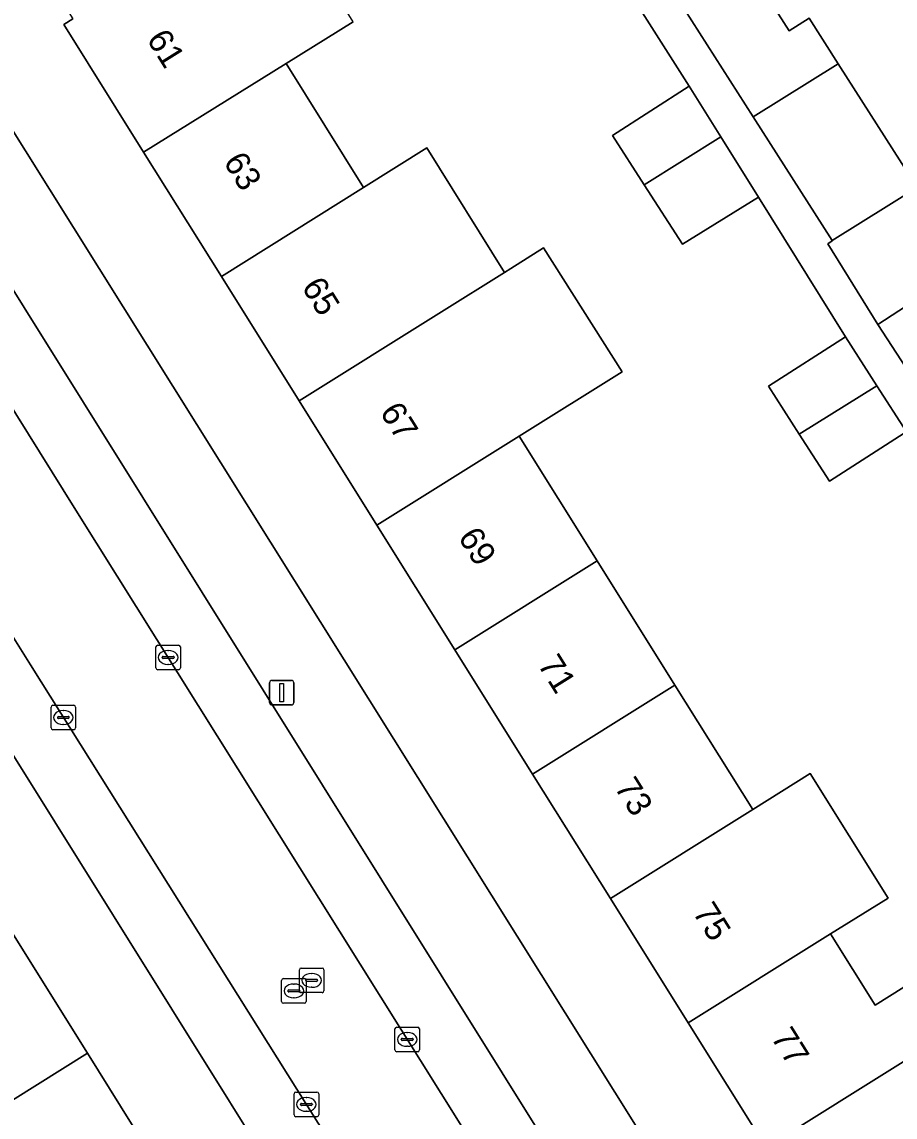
# Model space of a CAD drawing. Extents: x 159664 to 160323, y 385312 to 386115.
# Drawn here: x 160112.33 to 160147.86, y 385707.13 to 385751.69 of the extents above; entities that cross this region are included whole.
import ezdxf

# ---------------------------------------------------------------- set-up
doc = ezdxf.new("R2010")
doc.units = 0
for name, color, linetype in [('IMGEO_Erf', 7, 'Continuous'), ('IMGEO_Kolk', 7, 'Continuous'), ('IMGEO_Lichtmast', 7, 'Continuous'), ('IMGEO_Pand', 7, 'Continuous'), ('IMGEO_Pand_nummerreeks', 7, 'Continuous'), ('IMGEO_Parkeervlak_open', 7, 'Continuous'), ('IMGEO_Rijbaan_lokaal_open', 7, 'Continuous'), ('IMGEO_Rioolput', 7, 'Continuous'), ('IMGEO_Voetpad_open', 7, 'Continuous')]:
    doc.layers.add(name, color=color, linetype=linetype)

msp = doc.modelspace()

# ---------------------------------------------------------------- linework, layer by layer
at = {"layer": 'IMGEO_Erf'}
for points in [[(160073.759, 385808.564), (160107.875, 385753.788), (160110.234, 385750), (160110.441, 385749.67), (160142.448, 385698.577)], [(160148.224, 385734.954), (160145.186, 385733.001), (160143.957, 385734.912), (160142.701, 385736.866), (160145.835, 385738.88), (160142.3, 385744.552), (160139.201, 385742.648), (160137.652, 385745.055), (160136.356, 385747.07), (160139.478, 385749.079), (160135.554, 385755.245)], [(160141.589, 385754.392), (160143.55, 385751.32), (160144.359, 385751.836), (160145.538, 385749.988), (160148.75, 385744.955), (160145.294, 385742.793), (160145.303, 385742.777), (160145.121, 385742.661), (160147.157, 385739.382), (160150.259, 385741.393)], [(160142.609, 385705.897), (160139.443, 385710.959), (160136.276, 385716.022), (160133.11, 385721.083), (160129.943, 385726.146), (160126.776, 385731.208), (160123.61, 385736.271), (160120.444, 385741.332), (160117.277, 385746.394), (160115.022, 385750), (160114.029, 385751.587), (160114.393, 385751.815)], [(160125.806, 385751.697), (160123.077, 385750), (160126.233, 385744.954), (160128.799, 385746.56), (160131.967, 385741.497), (160132.225, 385741.659), (160133.556, 385742.491), (160136.751, 385737.447), (160132.566, 385734.83), (160135.733, 385729.767), (160138.9, 385724.705), (160142.066, 385719.643), (160144.406, 385721.106), (160147.57, 385716.044), (160145.233, 385714.581), (160147.043, 385711.687), (160149.38, 385713.149)]]:
    msp.add_lwpolyline(points, dxfattribs=at)
msp.add_lwpolyline([(160099.373, 385742.002), (160098.916, 385742.733), (160095.657, 385740.696), (160098.944, 385735.432), (160102.154, 385730.292), (160105.363, 385725.152), (160108.573, 385720.012), (160111.783, 385714.872), (160114.993, 385709.731), (160118.203, 385704.591), (160121.413, 385699.451), (160124.699, 385694.189), (160127.976, 385696.235), (160127.947, 385696.281)], close=True, dxfattribs=at)
at = {"layer": 'IMGEO_Kolk'}
for p, q in [((160117.853, 385726.33), (160118.705, 385726.33)), ((160117.778, 385725.404), (160117.778, 385726.256)), ((160118.08, 385725.873), (160118.478, 385725.873)), ((160118.266, 385726.11), (160118.291, 385726.11)), ((160118.779, 385726.256), (160118.779, 385725.404)), ((160118.037, 385725.824), (160118.037, 385725.836)), ((160118.475, 385725.787), (160118.077, 385725.787)), ((160118.289, 385725.55), (160118.264, 385725.55)), ((160118.521, 385725.836), (160118.521, 385725.824)), ((160118.705, 385725.33), (160117.853, 385725.33)), ((160113.512, 385722.962), (160113.512, 385723.814)), ((160113.587, 385723.888), (160114.439, 385723.888)), ((160114, 385723.668), (160114.025, 385723.668)), ((160114.513, 385723.814), (160114.513, 385722.962)), ((160113.771, 385723.382), (160113.771, 385723.394)), ((160114.209, 385723.345), (160113.811, 385723.345)), ((160113.814, 385723.431), (160114.212, 385723.431)), ((160114.255, 385723.394), (160114.255, 385723.382)), ((160114.439, 385722.888), (160113.587, 385722.888)), ((160114.023, 385723.108), (160113.998, 385723.108)), ((160127.506, 385709.864), (160127.506, 385710.716)), ((160127.581, 385710.79), (160128.433, 385710.79)), ((160128.507, 385710.716), (160128.507, 385709.864)), ((160127.765, 385710.284), (160127.765, 385710.296)), ((160127.808, 385710.333), (160128.206, 385710.333)), ((160127.994, 385710.57), (160128.019, 385710.57)), ((160128.249, 385710.296), (160128.249, 385710.284)), ((160128.203, 385710.247), (160127.805, 385710.247)), ((160128.017, 385710.01), (160127.992, 385710.01)), ((160128.433, 385709.79), (160127.581, 385709.79)), ((160123.402, 385707.221), (160123.402, 385708.073)), ((160123.477, 385708.147), (160124.329, 385708.147)), ((160124.403, 385708.073), (160124.403, 385707.221)), ((160123.661, 385707.641), (160123.661, 385707.653)), ((160124.099, 385707.604), (160123.701, 385707.604)), ((160123.704, 385707.69), (160124.102, 385707.69)), ((160123.89, 385707.927), (160123.915, 385707.927)), ((160124.145, 385707.653), (160124.145, 385707.641)), ((160124.329, 385707.147), (160123.477, 385707.147)), ((160123.913, 385707.367), (160123.888, 385707.367))]:
    msp.add_line(p, q, dxfattribs=at)
for points in [[(160117.853, 385726.33), (160118.705, 385726.33)], [(160117.778, 385725.404), (160117.778, 385726.256)], [(160118.779, 385726.256), (160118.779, 385725.404)], [(160118.705, 385725.33), (160117.853, 385725.33)], [(160113.512, 385722.962), (160113.512, 385723.814)], [(160113.587, 385723.888), (160114.439, 385723.888)], [(160114.513, 385723.814), (160114.513, 385722.962)], [(160114.439, 385722.888), (160113.587, 385722.888)], [(160127.506, 385709.864), (160127.506, 385710.716)], [(160127.581, 385710.79), (160128.433, 385710.79)], [(160128.507, 385710.716), (160128.507, 385709.864)], [(160128.433, 385709.79), (160127.581, 385709.79)], [(160123.402, 385707.221), (160123.402, 385708.073)], [(160123.477, 385708.147), (160124.329, 385708.147)], [(160124.403, 385708.073), (160124.403, 385707.221)], [(160124.329, 385707.147), (160123.477, 385707.147)]]:
    msp.add_lwpolyline(points, dxfattribs=at)
for centre, radius, start, end in [((160117.855, 385726.254), 0.0765, 91.552, 178.448), ((160117.855, 385726.254), 0.0765, 91.552, 178.448), ((160118.703, 385726.254), 0.0765, 1.552, 88.448), ((160118.703, 385726.254), 0.0765, 1.552, 88.448), ((160118.077, 385725.833), 0.0403, 85.8775, 175.7526), ((160118.482, 385725.835), 0.0386, 1.7309, 96.639), ((160118.074, 385725.823), 0.0366, 178.938, 274.7102), ((160118.478, 385725.83), 0.043, 264.8664, 352.4533), ((160117.855, 385725.406), 0.0765, 181.552, 268.448), ((160117.855, 385725.406), 0.0765, 181.552, 268.448), ((160118.703, 385725.406), 0.0765, 271.552, 358.448), ((160118.703, 385725.406), 0.0765, 271.552, 358.448), ((160113.589, 385723.812), 0.0765, 91.552, 178.448), ((160113.589, 385723.812), 0.0765, 91.552, 178.448), ((160114.437, 385723.812), 0.0765, 1.552, 88.448), ((160114.437, 385723.812), 0.0765, 1.552, 88.448), ((160113.811, 385723.391), 0.0403, 85.8775, 175.7526), ((160113.808, 385723.381), 0.0366, 178.938, 274.7102), ((160114.212, 385723.388), 0.043, 264.8664, 352.4533), ((160114.216, 385723.393), 0.0386, 1.7309, 96.639), ((160113.589, 385722.964), 0.0765, 181.552, 268.448), ((160113.589, 385722.964), 0.0765, 181.552, 268.448), ((160114.437, 385722.964), 0.0765, 271.552, 358.448), ((160114.437, 385722.964), 0.0765, 271.552, 358.448), ((160127.583, 385710.714), 0.0765, 91.552, 178.448), ((160127.583, 385710.714), 0.0765, 91.552, 178.448), ((160128.431, 385710.714), 0.0765, 1.552, 88.448), ((160128.431, 385710.714), 0.0765, 1.552, 88.448), ((160127.805, 385710.293), 0.0403, 85.8775, 175.7526), ((160127.802, 385710.283), 0.0366, 178.938, 274.7102), ((160128.206, 385710.29), 0.043, 264.8664, 352.4533), ((160128.21, 385710.295), 0.0386, 1.7309, 96.639), ((160127.583, 385709.866), 0.0765, 181.552, 268.448), ((160127.583, 385709.866), 0.0765, 181.552, 268.448), ((160128.431, 385709.866), 0.0765, 271.552, 358.448), ((160128.431, 385709.866), 0.0765, 271.552, 358.448), ((160123.479, 385708.071), 0.0765, 91.552, 178.448), ((160123.479, 385708.071), 0.0765, 91.552, 178.448), ((160124.327, 385708.071), 0.0765, 1.552, 88.448), ((160124.327, 385708.071), 0.0765, 1.552, 88.448), ((160123.701, 385707.65), 0.0403, 85.8775, 175.7526), ((160123.698, 385707.64), 0.0366, 178.938, 274.7102), ((160124.102, 385707.647), 0.043, 264.8664, 352.4533), ((160124.106, 385707.652), 0.0386, 1.7309, 96.639), ((160123.479, 385707.223), 0.0765, 181.552, 268.448), ((160123.479, 385707.223), 0.0765, 181.552, 268.448), ((160124.327, 385707.223), 0.0765, 271.552, 358.448), ((160124.327, 385707.223), 0.0765, 271.552, 358.448)]:
    msp.add_arc(centre, radius, start, end, dxfattribs=at)
for centre, major_axis, ratio, start_param, end_param in [((160118.265, 385725.83), (-0.387, 0.002), 0.722429, 4.712389, 7.853982), ((160118.29, 385725.83), (-0.39, 0.002), 0.717154, 1.570796, 4.712389), ((160113.999, 385723.388), (-0.387, 0.002), 0.722429, 4.712389, 7.853982), ((160114.024, 385723.388), (-0.39, 0.002), 0.717154, 1.570796, 4.712389), ((160127.993, 385710.29), (-0.387, 0.002), 0.722429, 4.712389, 7.853982), ((160128.018, 385710.29), (-0.39, 0.002), 0.717154, 1.570796, 4.712389), ((160123.889, 385707.647), (-0.387, 0.002), 0.722429, 4.712389, 7.853982), ((160123.914, 385707.647), (-0.39, 0.002), 0.717154, 1.570796, 4.712389)]:
    msp.add_ellipse(centre, major_axis=major_axis, ratio=ratio, start_param=start_param, end_param=end_param, dxfattribs=at)
at = {"layer": 'IMGEO_Lichtmast'}
for p, q in [((160122.402, 385723.997), (160122.402, 385724.797)), ((160122.402, 385724.797), (160122.402, 385723.997)), ((160122.502, 385724.897), (160123.292, 385724.897)), ((160123.292, 385724.897), (160122.502, 385724.897)), ((160123.392, 385724.797), (160123.392, 385723.997)), ((160123.392, 385723.997), (160123.392, 385724.797)), ((160123.292, 385723.897), (160122.502, 385723.897)), ((160122.502, 385723.897), (160123.292, 385723.897))]:
    msp.add_line(p, q, dxfattribs=at)
msp.add_lwpolyline([(160122.822, 385724.772), (160122.972, 385724.772), (160122.972, 385724.022), (160122.822, 385724.022), (160122.822, 385724.772)], dxfattribs=at)
for centre, start, end in [((160122.502, 385724.797), 90, 180), ((160122.502, 385724.797), 90, 180), ((160123.292, 385724.797), 0, 90), ((160123.292, 385724.797), 360, 90), ((160122.502, 385723.997), 180, 270), ((160122.502, 385723.997), 180, 270), ((160123.292, 385723.997), 270, 0), ((160123.292, 385723.997), 270, 0)]:
    msp.add_arc(centre, 0.1, start, end, dxfattribs=at)
at = {"layer": 'IMGEO_Pand'}
for points in [[(160118.055, 385757.493), (160117.11, 385756.902), (160112.871, 385754.25), (160114.393, 385751.815), (160114.029, 385751.587), (160115.022, 385750), (160117.277, 385746.394), (160123.077, 385750), (160125.806, 385751.697), (160122.475, 385757.054), (160119.49, 385755.199)], [(160144.359, 385751.836), (160143.55, 385751.32), (160141.589, 385754.392), (160138.961, 385752.715), (160142.082, 385747.825), (160145.538, 385749.988)], [(160126.233, 385744.954), (160123.077, 385750), (160117.277, 385746.394), (160120.444, 385741.332)], [(160145.538, 385749.988), (160142.082, 385747.825), (160145.294, 385742.793), (160148.75, 385744.955)], [(160139.478, 385749.079), (160136.356, 385747.07), (160137.652, 385745.055), (160140.77, 385747.005)], [(160140.77, 385747.005), (160137.652, 385745.055), (160139.201, 385742.648), (160142.3, 385744.552)], [(160131.967, 385741.497), (160128.799, 385746.56), (160126.233, 385744.954), (160120.444, 385741.332), (160123.61, 385736.271), (160129.4, 385739.892)], [(160136.751, 385737.447), (160133.556, 385742.491), (160132.225, 385741.659), (160131.967, 385741.497), (160129.4, 385739.892), (160123.61, 385736.271), (160126.776, 385731.208), (160132.566, 385734.83)], [(160150.259, 385741.393), (160147.157, 385739.382), (160148.295, 385737.628), (160151.429, 385739.588)], [(160145.835, 385738.88), (160142.701, 385736.866), (160143.957, 385734.912), (160147.115, 385736.888)], [(160148.224, 385734.954), (160148.319, 385735.015), (160147.115, 385736.888), (160143.957, 385734.912), (160145.186, 385733.001)], [(160126.776, 385731.208), (160129.943, 385726.146), (160135.733, 385729.767), (160132.566, 385734.83)], [(160138.9, 385724.705), (160135.733, 385729.767), (160129.943, 385726.146), (160133.11, 385721.083)], [(160133.11, 385721.083), (160136.276, 385716.022), (160142.066, 385719.643), (160138.9, 385724.705)], [(160142.066, 385719.643), (160136.276, 385716.022), (160139.443, 385710.959), (160145.233, 385714.581), (160147.57, 385716.044), (160144.406, 385721.106)], [(160103.135, 385709.472), (160106.346, 385704.332), (160108.766, 385705.843), (160114.993, 385709.731), (160111.783, 385714.872), (160105.556, 385710.984)], [(160147.043, 385711.687), (160145.233, 385714.581), (160139.443, 385710.959), (160142.609, 385705.897), (160148.399, 385709.518), (160150.736, 385710.98), (160149.38, 385713.149)], [(160111.976, 385700.703), (160118.203, 385704.591), (160114.993, 385709.731), (160108.766, 385705.843), (160106.346, 385704.332), (160109.556, 385699.192)], [(160142.609, 385705.897), (160145.856, 385700.706), (160150.095, 385703.358), (160151.646, 385704.328), (160148.399, 385709.518)]]:
    msp.add_lwpolyline(points, close=True, dxfattribs=at)
at = {"layer": 'IMGEO_Parkeervlak_open'}
for points in [[(160074.364, 385796.138), (160103.162, 385750), (160106.593, 385744.513), (160108.146, 385742.029), (160114.527, 385731.823), (160133.52, 385701.481)], [(160134.289, 385705.06), (160107.504, 385747.903), (160106.193, 385750), (160104.908, 385752.055), (160078.293, 385794.618)]]:
    msp.add_lwpolyline(points, dxfattribs=at)
at = {"layer": 'IMGEO_Rijbaan_lokaal_open'}
msp.add_lwpolyline([(160133.51, 385692.348), (160134.894, 385690.144), (160137.353, 385686.208), (160138.805, 385683.884), (160143.127, 385676.966), (160147.252, 385679.51), (160142.914, 385686.44), (160141.461, 385688.761), (160140.108, 385690.922), (160139.909, 385691.24), (160138.115, 385694.09), (160134.123, 385700.51), (160133.52, 385701.481), (160114.527, 385731.823), (160108.146, 385742.029), (160103.978, 385739.421), (160112.677, 385725.525), (160129.984, 385697.965)], close=True, dxfattribs=at)
at = {"layer": 'IMGEO_Rioolput'}
for p, q in [((160123.618, 385712.267), (160123.618, 385713.119)), ((160123.693, 385713.193), (160124.545, 385713.193)), ((160124.106, 385712.973), (160124.131, 385712.973)), ((160124.619, 385713.119), (160124.619, 385712.267)), ((160122.893, 385711.838), (160122.893, 385712.69)), ((160122.968, 385712.764), (160123.82, 385712.764)), ((160123.381, 385712.544), (160123.406, 385712.544)), ((160123.877, 385712.687), (160123.877, 385712.699)), ((160123.894, 385712.69), (160123.894, 385711.838)), ((160124.315, 385712.65), (160123.917, 385712.65)), ((160123.92, 385712.736), (160124.318, 385712.736)), ((160124.361, 385712.699), (160124.361, 385712.687)), ((160123.152, 385712.258), (160123.152, 385712.27)), ((160123.59, 385712.221), (160123.192, 385712.221)), ((160123.195, 385712.307), (160123.593, 385712.307)), ((160123.636, 385712.27), (160123.636, 385712.258)), ((160124.545, 385712.193), (160123.693, 385712.193)), ((160124.129, 385712.413), (160124.104, 385712.413)), ((160123.82, 385711.764), (160122.968, 385711.764)), ((160123.404, 385711.984), (160123.379, 385711.984))]:
    msp.add_line(p, q, dxfattribs=at)
for points in [[(160123.618, 385712.267), (160123.618, 385713.119)], [(160123.693, 385713.193), (160124.545, 385713.193)], [(160124.619, 385713.119), (160124.619, 385712.267)], [(160122.893, 385711.838), (160122.893, 385712.69)], [(160122.968, 385712.764), (160123.82, 385712.764)], [(160123.894, 385712.69), (160123.894, 385711.838)], [(160124.545, 385712.193), (160123.693, 385712.193)], [(160123.82, 385711.764), (160122.968, 385711.764)]]:
    msp.add_lwpolyline(points, dxfattribs=at)
for centre, radius, start, end in [((160123.695, 385713.117), 0.0765, 91.552, 178.448), ((160123.695, 385713.117), 0.0765, 91.552, 178.448), ((160124.543, 385713.117), 0.0765, 1.552, 88.448), ((160124.543, 385713.117), 0.0765, 1.552, 88.448), ((160122.97, 385712.688), 0.0765, 91.552, 178.448), ((160122.97, 385712.688), 0.0765, 91.552, 178.448), ((160123.818, 385712.688), 0.0765, 1.552, 88.448), ((160123.818, 385712.688), 0.0765, 1.552, 88.448), ((160123.917, 385712.696), 0.0403, 85.8775, 175.7526), ((160123.914, 385712.686), 0.0366, 178.938, 274.7102), ((160124.318, 385712.693), 0.043, 264.8664, 352.4533), ((160124.322, 385712.698), 0.0386, 1.7309, 96.639), ((160123.192, 385712.267), 0.0403, 85.8775, 175.7526), ((160123.189, 385712.257), 0.0366, 178.938, 274.7102), ((160123.593, 385712.264), 0.043, 264.8664, 352.4533), ((160123.597, 385712.269), 0.0386, 1.7309, 96.639), ((160123.695, 385712.269), 0.0765, 181.552, 268.448), ((160123.695, 385712.269), 0.0765, 181.552, 268.448), ((160124.543, 385712.269), 0.0765, 271.552, 358.448), ((160124.543, 385712.269), 0.0765, 271.552, 358.448), ((160122.97, 385711.84), 0.0765, 181.552, 268.448), ((160122.97, 385711.84), 0.0765, 181.552, 268.448), ((160123.818, 385711.84), 0.0765, 271.552, 358.448), ((160123.818, 385711.84), 0.0765, 271.552, 358.448)]:
    msp.add_arc(centre, radius, start, end, dxfattribs=at)
for centre, major_axis, ratio, start_param, end_param in [((160124.105, 385712.693), (-0.387, 0.002), 0.722429, 4.712389, 7.853982), ((160124.13, 385712.693), (-0.39, 0.002), 0.717154, 1.570796, 4.712389), ((160123.38, 385712.264), (-0.387, 0.002), 0.722429, 4.712389, 7.853982), ((160123.405, 385712.264), (-0.39, 0.002), 0.717154, 1.570796, 4.712389)]:
    msp.add_ellipse(centre, major_axis=major_axis, ratio=ratio, start_param=start_param, end_param=end_param, dxfattribs=at)
at = {"layer": 'IMGEO_Voetpad_open'}
for points in [[(160148.295, 385737.628), (160147.157, 385739.382), (160145.121, 385742.661), (160145.303, 385742.777), (160145.294, 385742.793), (160142.082, 385747.825), (160138.961, 385752.715), (160136.816, 385756.055), (160136.021, 385755.545), (160135.554, 385755.245), (160139.478, 385749.079), (160140.77, 385747.005), (160142.3, 385744.552), (160145.835, 385738.88), (160147.115, 385736.888), (160148.319, 385735.015)], [(160142.448, 385698.577), (160110.441, 385749.67), (160107.504, 385747.903), (160134.289, 385705.06)]]:
    msp.add_lwpolyline(points, dxfattribs=at)
msp.add_lwpolyline([(160129.984, 385697.965), (160112.677, 385725.525), (160103.978, 385739.421), (160102.424, 385741.904), (160101.521, 385743.346), (160099.373, 385742.002), (160127.947, 385696.281)], close=True, dxfattribs=at)

# ---------------------------------------------------------------- texts
at = {"layer": 'IMGEO_Pand_nummerreeks'}
for s, rotation, p in [('61', 302.0281, (160117.379, 385750.984)), ('63', 302.0267, (160120.502, 385745.992)), ('65', 302.0281, (160123.684, 385740.904)), ('67', 302.0281, (160126.867, 385735.816)), ('69', 302.0267, (160130.05, 385730.727)), ('71', 302.0267, (160133.292, 385725.543)), ('73', 302.0267, (160136.415, 385720.551)), ('75', 302.0281, (160139.598, 385715.463)), ('77', 302.0281, (160142.781, 385710.375))]:
    msp.add_text(s, height=1, rotation=rotation, dxfattribs=at).set_placement(p)

doc.saveas('drawing.dxf')
